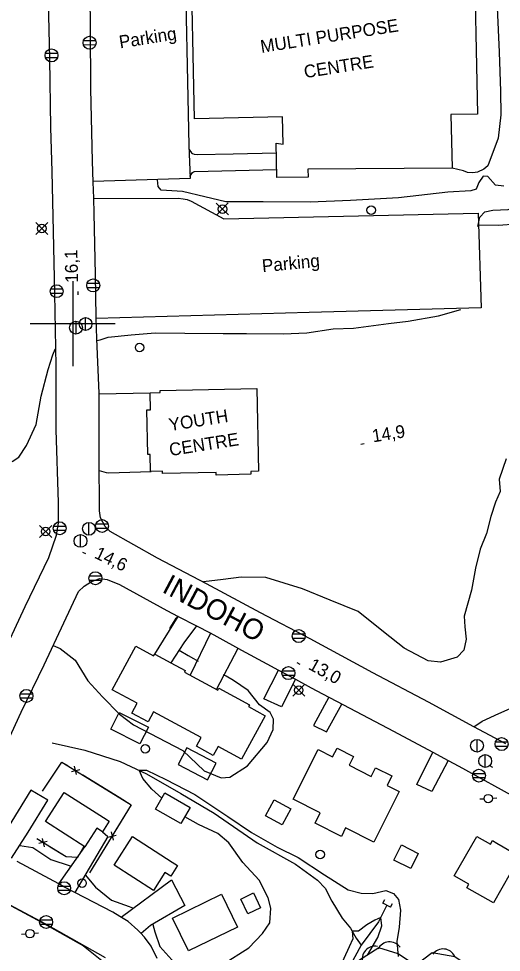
# Model space of a CAD drawing. Extents: x 646142 to 649934, y 5874075 to 5876351.
# Drawn here: x 646787.3 to 646900.7, y 5874852.4 to 5875071.6 of the extents above; entities that cross this region are included whole.
import ezdxf

# ---------------------------------------------------------------- set-up
doc = ezdxf.new("R2010")
doc.units = 0
for name, color, linetype in [('Niveau 1', 7, 'Continuous'), ('Niveau 15', 7, 'Continuous'), ('Niveau 19', 7, 'Continuous'), ('Niveau 2', 7, 'Continuous'), ('Niveau 21', 7, 'Continuous'), ('Niveau 22', 7, 'Continuous'), ('Niveau 26', 7, 'Continuous'), ('Niveau 3', 7, 'Continuous'), ('Niveau 31', 7, 'Continuous'), ('Niveau 36', 7, 'Continuous'), ('Niveau 37', 7, 'Continuous'), ('Niveau 4', 7, 'Continuous'), ('Niveau 44', 7, 'Continuous'), ('Niveau 52', 7, 'Continuous'), ('Niveau 61', 7, 'Continuous')]:
    doc.layers.add(name, color=color, linetype=linetype)

msp = doc.modelspace()

# ---------------------------------------------------------------- linework, layer by layer
at = {"layer": 'Niveau 1'}
msp.add_lwpolyline([(646869.24, 5874851.74), (646871.63, 5874855.85), (646872.57, 5874858.61), (646872.57, 5874858.61), (646872.35, 5874860.58), (646870.97, 5874859.9), (646869.08, 5874858.88), (646867.1, 5874857.38), (646865.65, 5874857.32), (646865.77, 5874855.55), (646864.93, 5874853.67), (646862.41, 5874848.21)], dxfattribs=at)
at = {"layer": 'Niveau 19'}
for points in [[(646897.27, 5875096.49), (646898.61, 5875096.2), (646899.37, 5875095.89), (646900.11, 5875095.25), (646900.68, 5875094.48), (646900.89, 5875093.83), (646901.11, 5875093.12), (646901.13, 5875092.5), (646901.1, 5875091.43), (646899.53, 5875085.21), (646899.17, 5875082.7), (646899.2, 5875081.01), (646899.68, 5875074.19), (646900.15, 5875063.78), (646900.5, 5875054.57), (646900.55, 5875049.06), (646899.93, 5875043.52), (646897.51, 5875037.07), (646896.53, 5875036.24), (646895.1, 5875035.55), (646893.95, 5875035.43), (646892.74, 5875035.5), (646891.78, 5875035.88), (646889.11, 5875036.54)], [(646827.32, 5875040.87), (646827.88, 5875040.13), (646828.15, 5875039.91), (646828.53, 5875039.76), (646829.3, 5875039.72), (646837.66, 5875039.88), (646847.83, 5875040.14)], [(646827.55, 5875034.58), (646828.14, 5875035.47), (646828.36, 5875035.64), (646828.64, 5875035.71), (646847.89, 5875036.19)], [(646806.24, 5874983.52), (646818.21, 5874983.79)], [(646806.24, 5874965.5), (646807.84, 5874965.04), (646808.42, 5874965), (646818.44, 5874965.29)], [(646819.26, 5874922.43), (646824.78, 5874931.26)], [(646829.06, 5874929.04), (646826.14, 5874925.08), (646823.02, 5874920.39)], [(646832.38, 5874927.32), (646827.6, 5874917.48)], [(646833.8, 5874914.11), (646838.87, 5874923.8)], [(646852.32, 5874916.49), (646849.01, 5874910.04), (646844.91, 5874911.94), (646848.33, 5874918.62)], [(646860.17, 5874912.3), (646856.55, 5874905.65), (646859.62, 5874904.17), (646863.23, 5874910.69)], [(646894.17, 5874905.35), (646896.16, 5874906.67), (646900.07, 5874908.5), (646903.44, 5874909.93)], [(646888.15, 5874897.41), (646884.34, 5874890.11), (646880.83, 5874891.82), (646884.55, 5874899.35)], [(646785.65, 5874874.46), (646789.56, 5874880.61), (646794.19, 5874888.1), (646790.15, 5874890.48), (646784.2, 5874880.78), (646781.88, 5874876.52)], [(646806.97, 5874880.69), (646808.22, 5874879.62), (646800.5, 5874866.47)], [(646796.73, 5874868.47), (646802.88, 5874877.14)], [(646811.42, 5874860.61), (646823.19, 5874869.39), (646826.35, 5874863.4), (646818.29, 5874858.66), (646816.07, 5874856.8)]]:
    msp.add_lwpolyline(points, dxfattribs=at)
at = {"layer": 'Niveau 2'}
for points in [[(646895.17, 5875022.79), (646895.6, 5875024.98), (646896.77, 5875026.23), (646898.64, 5875026.67), (646902.28, 5875026.83), (646903.8, 5875027.29), (646907.67, 5875029.57), (646909.43, 5875031.33), (646911.04, 5875034.36), (646911.49, 5875037.95), (646911.32, 5875040.79), (646910.27, 5875045.77), (646910.4, 5875051.89), (646910.56, 5875058.42), (646910.67, 5875062.67), (646910.55, 5875068.37), (646910.41, 5875072.78)], [(646901.25, 5875032.24), (646899.27, 5875032.51), (646897.49, 5875034.57), (646896.4, 5875034.61), (646895.41, 5875033.12), (646894.72, 5875031.6), (646893.5, 5875031.17), (646888.09, 5875030.84), (646876.5, 5875029.57), (646865.27, 5875028.94), (646855.75, 5875028.56), (646844.7, 5875028.59), (646835.95, 5875028.62), (646831.06, 5875029.76), (646825.8, 5875031.04), (646820.79, 5875031.35), (646820.08, 5875032.23), (646819.9, 5875033.78)], [(646805.67, 5874996.01), (646806.45, 5874996.19), (646808.37, 5874996.86), (646813.72, 5874997.39), (646819.37, 5874997.82), (646826.33, 5874997.77), (646835.33, 5874997.71), (646840.84, 5874997.67), (646849.42, 5874997.63), (646854.97, 5874997.82), (646861.15, 5874998.76), (646865.94, 5874998.95), (646874.14, 5875000.05), (646878.79, 5875000.58), (646885.93, 5875001.83), (646891.14, 5875003.32)], [(646785.81, 5874967.65), (646787.37, 5874968.68), (646789.12, 5874971.38), (646791.44, 5874976.33), (646792.63, 5874983.01), (646794.26, 5874989.25), (646795.31, 5874992.65), (646795.9, 5874994.04), (646796.07, 5874994.05)], [(646901.76, 5874968.24), (646900.18, 5874963.45), (646900.36, 5874960.61), (646899.29, 5874958.08), (646898.17, 5874954.73), (646897.17, 5874950.75), (646895.68, 5874947.02), (646894.59, 5874942.62), (646893.63, 5874937.41), (646891.93, 5874931.34), (646892.07, 5874928.84), (646892.43, 5874925.95), (646891.89, 5874923.35), (646890.28, 5874921.71), (646886.38, 5874920.53), (646883.51, 5874920.83), (646877.81, 5874923.77), (646872.97, 5874927.65), (646867.06, 5874932.38), (646860.45, 5874935.08), (646853.97, 5874937.72), (646845.39, 5874940.38), (646839.57, 5874940.46), (646835.32, 5874939.9), (646830.72, 5874939.37), (646830.7, 5874939.32)], [(646824.84, 5874931.22), (646824.12, 5874930.69), (646822.84, 5874928.55), (646822.81, 5874928.1)], [(646795.44, 5874924.45), (646797.09, 5874923.75), (646800.57, 5874920.98), (646803.59, 5874916.14), (646806.98, 5874912.38), (646810.97, 5874908.31), (646814.26, 5874905.83), (646825.85, 5874899.79), (646830.9, 5874894.99), (646834.86, 5874893.37), (646836.88, 5874893.53), (646841.02, 5874896.18), (646845.68, 5874901.68), (646847.11, 5874904.71), (646847.15, 5874907.1), (646846.37, 5874908.73), (646843.84, 5874910.52), (646841.24, 5874913.87), (646837.8, 5874916.23), (646836.01, 5874917.24), (646835.39, 5874917.56)], [(646824.98, 5874923.33), (646827.09, 5874922.05), (646828.38, 5874921.38), (646829.46, 5874920.76)], [(646820.96, 5874888.58), (646818.57, 5874890.68), (646816.5, 5874893.2), (646815.61, 5874895.12), (646817.3, 5874895.14), (646821.84, 5874892.98), (646828.71, 5874889.42), (646836.41, 5874884.24), (646842.01, 5874880.53), (646848, 5874877.08), (646852.96, 5874874.66), (646859.11, 5874870.59), (646864.7, 5874867.05), (646867.73, 5874866.3), (646870.47, 5874866.16), (646873.55, 5874866.87), (646875.35, 5874866.19), (646876.51, 5874864.82), (646877.01, 5874862.29), (646876.64, 5874858.29), (646876.16, 5874854.92), (646876.45, 5874851.44)], [(646818.82, 5874858.95), (646819.33, 5874857.19), (646820.43, 5874853.77), (646823.96, 5874849.84), (646826.14, 5874848.03), (646827.87, 5874847.52), (646830.34, 5874847.95), (646835.21, 5874849.5), (646841.34, 5874853.48), (646844.56, 5874856.77), (646846.33, 5874859.31), (646846.57, 5874862.77), (646845.9, 5874865.17), (646843.81, 5874869.33), (646839.93, 5874873.47), (646836.69, 5874878.12), (646834.12, 5874880.32), (646829.53, 5874882.41), (646826.32, 5874884.23)], [(646787.56, 5874877.46), (646790.63, 5874876.98), (646794.88, 5874874.16), (646799.43, 5874872.7), (646799.64, 5874872.57)], [(646757.32, 5874850.35), (646756.87, 5874852.95), (646757.36, 5874854.8), (646761.09, 5874859.71), (646766.33, 5874866.73), (646768.78, 5874869.61), (646770.36, 5874870.2), (646772.22, 5874870.29), (646774.52, 5874869.12), (646784.57, 5874863.88), (646792.67, 5874859.49)], [(646802.93, 5874870.6), (646805.37, 5874867.67), (646809.12, 5874864.63), (646813.26, 5874863.15), (646814.02, 5874862.87)], [(646792.67, 5874859.49), (646802.57, 5874853.89), (646806.87, 5874850.43)]]:
    msp.add_lwpolyline(points, dxfattribs=at)
at = {"layer": 'Niveau 21'}
for points in [[(646901.7, 5874901.32), (646896.71, 5874903.97), (646894.17, 5874905.35), (646883.58, 5874911.12), (646870.46, 5874918.04), (646855.74, 5874926), (646844.08, 5874932.1), (646831.43, 5874938.94), (646819.9, 5874944.94), (646808.81, 5874951.19), (646807.66, 5874952.39), (646806.57, 5874954.4), (646806.32, 5874956.02), (646806.21, 5874968.6), (646806.24, 5874983.64), (646805.65, 5874996.41), (646805.55, 5875001.46), (646805.33, 5875011.54), (646805.08, 5875025.84), (646804.95, 5875029.47), (646804.82, 5875033.19), (646804.65, 5875038.15), (646804.29, 5875055.12), (646804.15, 5875069.42), (646804.04, 5875084.77)], [(646727.87, 5874846.79), (646737.1, 5874855.01), (646746.93, 5874863.14), (646753.69, 5874870.22), (646759.55, 5874876.88), (646764.14, 5874883.32), (646769.32, 5874892.61), (646775.87, 5874906.32), (646782.71, 5874920.63), (646788.85, 5874933.59), (646794.41, 5874945.11), (646796.18, 5874950.37), (646796.64, 5874953.21), (646796.71, 5874957.99), (646796.12, 5874975.09), (646796.15, 5874990.12), (646795.8, 5875006.99), (646795.52, 5875021.64), (646795.17, 5875035.7), (646794.9, 5875046.04), (646794.61, 5875062.2), (646794.3, 5875075.79)], [(646783.97, 5874900.26), (646787.93, 5874908.75), (646793.29, 5874919.9), (646797.94, 5874929.72), (646801.4, 5874937.1), (646802.69, 5874938.37), (646804.46, 5874939.44), (646806.38, 5874940.17)], [(646806.38, 5874940.17), (646808.14, 5874939.96), (646811.02, 5874938.78), (646822.1, 5874932.64), (646824.78, 5874931.26), (646829.06, 5874929.04), (646832.3, 5874927.37), (646833.87, 5874926.55), (646839.68, 5874923.35), (646845.56, 5874920.11), (646848.33, 5874918.62), (646852.32, 5874916.49), (646856.01, 5874914.51), (646858.69, 5874913.07), (646863.56, 5874910.51), (646875.32, 5874904.33), (646884.55, 5874899.35), (646888.15, 5874897.41), (646890.65, 5874896.07), (646905.14, 5874888.11)], [(646819.84, 5874850.93), (646818.43, 5874853.86), (646816.86, 5874855.96), (646815.94, 5874856.95), (646815.33, 5874857.59), (646813.07, 5874859.63), (646811.09, 5874860.8), (646809.4, 5874861.8), (646800.5, 5874866.47), (646797.96, 5874867.8), (646796.73, 5874868.47), (646786.98, 5874873.73)], [(646748.83, 5874851.21), (646750.41, 5874853.21), (646758.2, 5874860.49), (646766.21, 5874869.42), (646767.86, 5874870.6), (646770.17, 5874870.89), (646771.32, 5874870.99), (646773.14, 5874870.19), (646785.1, 5874863.64), (646793.63, 5874859.05), (646807.67, 5874851.14)]]:
    msp.add_lwpolyline(points, dxfattribs=at)
at = {"layer": 'Niveau 22'}
msp.add_lwpolyline([(646923.81, 5874970.54), (646922.46, 5874975.69), (646920.97, 5874982.57), (646920.88, 5874983.61), (646920.15, 5874991.02), (646918.11, 5875003.1), (646917.16, 5875006.17), (646914.78, 5875012.52), (646912.76, 5875017.37), (646911.24, 5875020.4), (646909.34, 5875022.35), (646907.52, 5875023.26), (646904.16, 5875023.35), (646900.01, 5875023.04), (646895.16, 5875023.14)], dxfattribs=at)
at = {"layer": 'Niveau 26'}
for p, q in [((646872.84, 5874863.92), (646873.32, 5874864.8)), ((646874.62, 5874862.97), (646872.84, 5874863.92)), ((646874.62, 5874862.97), (646875.09, 5874863.85))]:
    msp.add_line(p, q, dxfattribs=at)
at = {"layer": 'Niveau 3'}
for p, q in [((646801.31, 5875006.75), (646801.29, 5875007.55)), ((646867.69, 5874971.71), (646868.48, 5874971.84)), ((646802.31, 5874946.36), (646803.03, 5874946.01)), ((646852.65, 5874920.44), (646853.35, 5874920.05)), ((646897.9, 5874896.24), (646898.6, 5874895.85))]:
    msp.add_line(p, q, dxfattribs=at)
at = {"layer": 'Niveau 31'}
for points in [[(646849.44, 5875042.17), (646849.3, 5875048.54), (646828.59, 5875048.1), (646827.71, 5875089.31), (646894.17, 5875090.73), (646895.05, 5875049.22), (646888.84, 5875049.09), (646889.11, 5875036.54), (646855.25, 5875036.25), (646855.3, 5875034.37), (646847.92, 5875034.31), (646847.79, 5875042.36), (646849.44, 5875042.17)], [(646843.24, 5874984.76), (646843.64, 5874965.34), (646841.8, 5874965.3), (646841.81, 5874964.62), (646833.71, 5874964.45), (646833.69, 5874965.03), (646821.12, 5874964.78), (646821.11, 5874965.34), (646818.31, 5874965.29), (646818.23, 5874969.26), (646817.66, 5874969.25), (646817.45, 5874979.74), (646818.29, 5874979.76), (646818.21, 5874983.79), (646820.56, 5874983.84), (646820.55, 5874984.31), (646843.24, 5874984.76)], [(646830.14, 5874902.81), (646818.98, 5874908.87), (646817.69, 5874906.49), (646813.88, 5874908.56), (646815.13, 5874910.85), (646809.26, 5874914.03), (646814.82, 5874924.27), (646819.02, 5874921.99), (646819.26, 5874922.43), (646823.02, 5874920.39), (646826.45, 5874918.53), (646826.27, 5874918.19), (646834.06, 5874913.97), (646834.29, 5874914.38), (646841.51, 5874910.47), (646841.3, 5874910.07), (646845.21, 5874907.95), (646839.67, 5874897.74), (646834.16, 5874900.73), (646833.02, 5874898.62), (646829.04, 5874900.78), (646830.14, 5874902.81)], [(646810.92, 5874908.73), (646817.78, 5874905.24), (646815.79, 5874901.33), (646808.93, 5874904.82), (646810.92, 5874908.73)], [(646833.68, 5874896.77), (646826.84, 5874900.38), (646824.79, 5874896.5), (646831.63, 5874892.88), (646833.68, 5874896.77)], [(646870.69, 5874878.27), (646864.1, 5874881.6), (646863.09, 5874879.58), (646856.91, 5874882.69), (646858.15, 5874885.15), (646851.77, 5874888.37), (646857.65, 5874900), (646861.04, 5874898.29), (646862.08, 5874900.36), (646865.95, 5874898.4), (646864.89, 5874896.3), (646870.1, 5874893.67), (646871.14, 5874895.73), (646874.94, 5874893.81), (646873.82, 5874891.58), (646876.68, 5874890.14), (646870.69, 5874878.27)], [(646802.88, 5874877.14), (646793.63, 5874883.11), (646798.04, 5874889.95), (646807.25, 5874884.01), (646808.56, 5874883.15), (646806.97, 5874880.69), (646805.7, 5874881.51), (646802.88, 5874877.14)], [(646821.67, 5874889.82), (646827.58, 5874886.43), (646825.39, 5874882.61), (646819.48, 5874886), (646821.67, 5874889.82)], [(646851.23, 5874886.06), (646849.22, 5874882.33), (646845.3, 5874884.43), (646847.31, 5874888.17), (646851.23, 5874886.06)], [(646818.97, 5874866.92), (646809.73, 5874872.84), (646814.03, 5874879.55), (646823.34, 5874873.59), (646824.62, 5874872.78), (646823.03, 5874870.3), (646821.68, 5874871.16), (646818.97, 5874866.92)], [(646904.71, 5874874.36), (646898.79, 5874864.02), (646892.59, 5874867.56), (646893.05, 5874868.36), (646889.58, 5874870.34), (646894.87, 5874879.59), (646898.09, 5874877.75), (646898.58, 5874878.61), (646899.59, 5874878.03), (646903.52, 5874875.78), (646903.2, 5874875.23), (646904.71, 5874874.36)], [(646875.43, 5874874.01), (646877.21, 5874877.64), (646881.14, 5874875.56), (646879.4, 5874872.07), (646875.43, 5874874.01), (646875.43, 5874874.01)], [(646823.45, 5874860.4), (646834.93, 5874866.01), (646838.69, 5874858.33), (646827.21, 5874852.72), (646823.45, 5874860.4)], [(646841.14, 5874861.42), (646839.46, 5874864.9), (646842.44, 5874866.34), (646844.12, 5874862.86), (646841.14, 5874861.42)]]:
    msp.add_lwpolyline(points, dxfattribs=at)
at = {"layer": 'Niveau 36'}
for p, q in [((646805.43, 5875066.39), (646802.55, 5875066.43)), ((646802.54, 5875065.51), (646805.42, 5875065.47)), ((646796.47, 5875063.43), (646793.59, 5875063.43)), ((646793.59, 5875062.51), (646796.47, 5875062.51)), ((646836.61, 5875025.51), (646833.73, 5875028.27)), ((646836.55, 5875028.33), (646833.79, 5875025.45)), ((646794.19, 5875020.94), (646791.37, 5875023.76)), ((646791.37, 5875020.94), (646794.19, 5875023.76)), ((646806.27, 5875009.42), (646803.39, 5875009.42)), ((646797.68, 5875008.07), (646794.8, 5875008.07)), ((646803.39, 5875008.5), (646806.27, 5875008.5)), ((646794.8, 5875007.15), (646797.68, 5875007.15)), ((646803.04, 5874998.41), (646803.04, 5875001.41)), ((646800.79, 5874997.54), (646800.79, 5875000.54)), ((646795.07, 5874949.77), (646792.25, 5874952.59)), ((646792.25, 5874949.77), (646795.07, 5874952.59)), ((646798.39, 5874952.4), (646795.51, 5874952.4)), ((646803.82, 5874950.32), (646803.82, 5874953.32)), ((646808.33, 5874952.93), (646805.45, 5874952.93)), ((646795.51, 5874951.48), (646798.39, 5874951.48)), ((646801.85, 5874947.48), (646801.85, 5874950.48)), ((646805.45, 5874952.01), (646808.33, 5874952.01)), ((646806.78, 5874940.68), (646803.9, 5874940.68)), ((646803.9, 5874939.76), (646806.78, 5874939.76)), ((646854.52, 5874927.1), (646851.64, 5874927.1)), ((646851.64, 5874926.18), (646854.52, 5874926.18)), ((646852.1, 5874918.39), (646849.22, 5874918.39)), ((646849.22, 5874917.47), (646852.1, 5874917.47)), ((646854.49, 5874912.52), (646851.67, 5874915.34)), ((646851.67, 5874912.52), (646854.49, 5874915.34)), ((646790.59, 5874913.03), (646787.71, 5874913.03)), ((646787.71, 5874912.11), (646790.59, 5874912.11)), ((646894.96, 5874899.38), (646894.96, 5874902.38)), ((646902.16, 5874901.73), (646899.28, 5874901.73)), ((646899.28, 5874900.81), (646902.16, 5874900.81)), ((646896.88, 5874895.79), (646896.88, 5874898.79)), ((646896.85, 5874894.32), (646893.97, 5874894.32)), ((646893.97, 5874893.4), (646896.85, 5874893.4)), ((646895.6, 5874888.39), (646896.6, 5874888.43)), ((646899.59, 5874888.56), (646898.6, 5874888.52)), ((646799.44, 5874867.88), (646796.56, 5874867.88)), ((646796.56, 5874866.96), (646799.44, 5874866.96)), ((646795.2, 5874859.95), (646792.32, 5874859.95)), ((646792.32, 5874859.03), (646795.2, 5874859.03)), ((646787.97, 5874856.68), (646788.97, 5874856.73)), ((646791.97, 5874856.85), (646790.97, 5874856.81))]:
    msp.add_line(p, q, dxfattribs=at)
for centre, radius in [((646803.98, 5875065.95), 1.52), ((646795.03, 5875062.98), 1.52), ((646835.17, 5875026.89), 1), ((646870.08, 5875026.64), 1), ((646792.78, 5875022.35), 1), ((646804.83, 5875008.97), 1.52), ((646796.24, 5875007.62), 1.52), ((646803.03, 5874999.92), 1.5), ((646800.78, 5874999.05), 1.5), ((646815.73, 5874994.4), 1), ((646796.95, 5874951.95), 1.52), ((646803.81, 5874951.83), 1.5), ((646806.89, 5874952.48), 1.52), ((646793.66, 5874951.18), 1), ((646801.84, 5874948.99), 1.5), ((646805.34, 5874940.23), 1.52), ((646853.08, 5874926.65), 1.52), ((646850.66, 5874917.94), 1.52), ((646789.15, 5874912.58), 1.52), ((646853.08, 5874913.93), 1), ((646894.95, 5874900.89), 1.5), ((646900.72, 5874901.28), 1.52), ((646817.05, 5874900.15), 1), ((646896.87, 5874897.3), 1.5), ((646895.41, 5874893.87), 1.52), ((646897.6, 5874888.47), 1), ((646858.13, 5874875.35), 1), ((646802.2, 5874868.64), 1), ((646798, 5874867.43), 1.52), ((646793.76, 5874859.5), 1.52), ((646789.97, 5874856.77), 1)]:
    msp.add_circle(centre, radius, dxfattribs=at)
at = {"layer": 'Niveau 37'}
for points in [[(646792.9, 5874890.2), (646797.49, 5874897.07), (646813.75, 5874887.03), (646803.96, 5874871.03)], [(646792.9, 5874890.2), (646797.49, 5874897.07), (646813.75, 5874887.03), (646803.96, 5874871.03)], [(646792.9, 5874890.2), (646797.49, 5874897.07), (646813.75, 5874887.03), (646803.96, 5874871.03)], [(646792.9, 5874890.2), (646797.49, 5874897.07), (646798.97, 5874896.15)], [(646800.9, 5874894.13), (646800.44, 5874896.08)], [(646799.7, 5874894.87), (646801.65, 5874895.33)], [(646802.37, 5874894.05), (646810.88, 5874888.8)], [(646810.88, 5874888.8), (646813.75, 5874887.03), (646810.29, 5874881.37)], [(646809.01, 5874880.64), (646809.48, 5874878.69)], [(646802.64, 5874877.23), (646801.1, 5874874.66), (646798.47, 5874874.81), (646791.61, 5874879)], [(646802.64, 5874877.23), (646801.1, 5874874.66), (646798.47, 5874874.81), (646791.61, 5874879)], [(646802.64, 5874877.23), (646801.1, 5874874.66), (646798.47, 5874874.81), (646791.61, 5874879)], [(646794.01, 5874878.37), (646792.06, 5874877.9)], [(646792.8, 5874879.1), (646793.27, 5874877.16)], [(646808.2, 5874877.96), (646803.96, 5874871.03)], [(646808.27, 5874879.43), (646810.22, 5874879.9)], [(646802.64, 5874877.23), (646801.1, 5874874.66), (646798.47, 5874874.81), (646794.74, 5874877.09)]]:
    msp.add_lwpolyline(points, dxfattribs=at)
at = {"layer": 'Niveau 4'}
for points in [[(646795.17, 5874901.6), (646802.88, 5874899.86), (646811.13, 5874897.23), (646817.3, 5874894.33), (646825.37, 5874889.69), (646833.2, 5874885.05), (646843.31, 5874878.12), (646852.33, 5874873.1), (646857.53, 5874869.3), (646859.31, 5874867.45), (646860.85, 5874864.41), (646863.27, 5874860.39), (646865.21, 5874858.09), (646866.57, 5874855.74), (646867.75, 5874854.08)], [(646873.74, 5874863.44), (646871.85, 5874859.55), (646867.75, 5874854.08), (646865.22, 5874849.43), (646861.44, 5874844.45), (646860.63, 5874842.88), (646857.72, 5874837.26), (646853.5, 5874830.49), (646849.16, 5874822.42), (646845.84, 5874814.55), (646844.09, 5874811.83)]]:
    msp.add_lwpolyline(points, dxfattribs=at)
at = {"layer": 'Niveau 44'}
msp.add_lwpolyline([(646894.11, 5874843.19), (646893.74, 5874848.6), (646889.75, 5874851.36), (646884.39, 5874852.24), (646880.51, 5874849.32), (646876.46, 5874852.07), (646871.86, 5874853.43), (646867.1, 5874850.42), (646865.77, 5874846.63), (646863.52, 5874841.69), (646866.34, 5874837.74), (646871.85, 5874837.31), (646876.06, 5874833.92), (646880.87, 5874834.54), (646885.83, 5874835.18), (646888.9, 5874839.82), (646894.11, 5874843.19)], dxfattribs=at)
for centre, start, end in [((646871.01, 5874850.85), 78.6351, 198.6131), ((646874.42, 5874851.86), 34.4996, 154.4776), ((646887, 5874850.18), 24.5317, 144.5097)]:
    msp.add_arc(centre, 3, start, end, dxfattribs=at)
at = {"layer": 'Niveau 52'}
for points in [[(646804.04, 5875096), (646826.24, 5875090.6), (646827.28, 5875041.83), (646827.57, 5875034.07), (646804.82, 5875033.37), (646804.82, 5875033.37)], [(646804.96, 5875029.39), (646824.75, 5875029.49), (646825.93, 5875029.33), (646826.87, 5875029.13), (646827.83, 5875028.75), (646835.49, 5875024.62), (646895.21, 5875025.93), (646895.91, 5875003.69), (646855.57, 5875002.58), (646805.55, 5875001.23)]]:
    msp.add_lwpolyline(points, dxfattribs=at)
at = {"layer": 'Niveau 61'}
for points in [[(646800, 5875010), (646800, 5875000), (646800, 5874990)], [(646790, 5875000), (646800, 5875000), (646810, 5875000)]]:
    msp.add_lwpolyline(points, dxfattribs=at)

# ---------------------------------------------------------------- texts
at = {"layer": 'Niveau 15'}
msp.add_text('INDOHO', height=4.8, rotation=332.0654, dxfattribs=at).set_placement((646820.74, 5874937.1))
at = {"layer": 'Niveau 3'}
for s, rotation, p in [('16,1 ', 91.3752, (646801.28, 5875009.63)), ('14,9 ', 8.941, (646870.54, 5874972.12)), ('14,6 ', 334.5543, (646804.89, 5874945.08)), ('13,0 ', 330.8811, (646855.14, 5874919.01))]:
    msp.add_text(s, height=3, rotation=rotation, dxfattribs=at).set_placement(p)
at = {"layer": 'Niveau 31'}
for s, p in [('MULTI PURPOSE', (646844.33, 5875063.55)), ('CENTRE', (646854.55, 5875057.62)), ('YOUTH', (646822.82, 5874974.76)), ('CENTRE', (646822.91, 5874968.9))]:
    msp.add_text(s, height=3, rotation=8.941, dxfattribs=at).set_placement(p)
at = {"layer": 'Niveau 52'}
for rotation, p in [(8.9594, (646811.14, 5875064.62)), (5.4876, (646844.6, 5875012.06))]:
    msp.add_text('Parking', height=3, rotation=rotation, dxfattribs=at).set_placement(p)

doc.saveas('drawing.dxf')
